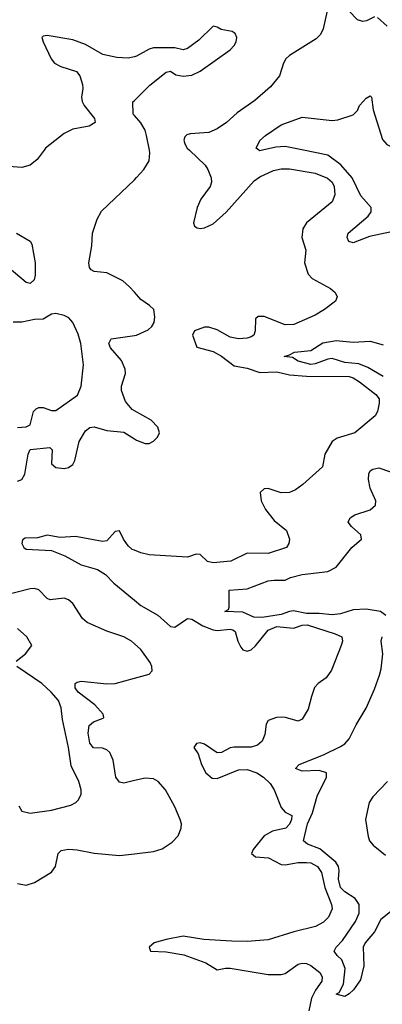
# Model space of a CAD drawing. Header units: inches. Extents: x 1694797 to 1849917, y 907313 to 1017959.
# Tile 805 of 834: x 1819460 to 1821166, y 1005981 to 1010614. Entities that reach past the tile are written whole.
import ezdxf

# ---------------------------------------------------------------- set-up
doc = ezdxf.new("R2010")
doc.units = ezdxf.units.IN
doc.header["$MEASUREMENT"] = 0
for name, color, linetype in [('B8010', 7, 'Continuous'), ('B8011', 7, 'Continuous'), ('B8020', 7, 'Continuous'), ('B8021', 7, 'Continuous')]:
    doc.layers.add(name, color=color, linetype=linetype)

msp = doc.modelspace()

# ---------------------------------------------------------------- linework, layer by layer
at = {"layer": 'B8010', "color": 5}
for points, elevation in [([(1819575, 1010000), (1819542.9, 1009957.1), (1819510, 1009929.9), (1819470, 1009918.1), (1819370, 1009926)], 620), ([(1820000, 1009331.4), (1819977.4, 1009357.4), (1819945.3, 1009385.3), (1819870, 1009422.6), (1819810, 1009428.9), (1819797, 1009437), (1819788.8, 1009448.8), (1819785.9, 1009470), (1819799.4, 1009550), (1819802.4, 1009610), (1819824.4, 1009675.6), (1819845.9, 1009714.1), (1820000, 1009861.6)], 620), ([(1819445, 1009610), (1819510, 1009572.2), (1819517.8, 1009557.8), (1819532.3, 1009470), (1819532.9, 1009412.8), (1819528.9, 1009390), (1819510, 1009372.2), (1819490, 1009378.2), (1819410, 1009444.5)], 620), ([(1819450, 1008695.5), (1819490, 1008698.5), (1819510, 1008708), (1819525, 1008770), (1819537.2, 1008782.8), (1819550, 1008790.1), (1819570, 1008789.5), (1819610, 1008775.8), (1819630, 1008774.9), (1819731.8, 1008848.2), (1819748.9, 1008890), (1819760.3, 1008990), (1819747.8, 1009090), (1819734.7, 1009134.7), (1819710, 1009189.2), (1819691.5, 1009211.5), (1819670, 1009222.7), (1819630, 1009232.3), (1819610, 1009229.2), (1819570, 1009205.1), (1819530, 1009203.6), (1819470, 1009191.1), (1819430, 1009191)], 640), ([(1820000, 1008773.8), (1819990, 1008779.3), (1819957.4, 1008817.4), (1819939, 1008870), (1819939.9, 1008890), (1819957.3, 1008950), (1819956.3, 1008970), (1819939.2, 1009010), (1819887.9, 1009070), (1819879.4, 1009090), (1819890, 1009112.6), (1820000, 1009128.7)], 620), ([(1819450, 1008442.3), (1819469.8, 1008450.2), (1819484.5, 1008475.5), (1819499.9, 1008570), (1819510, 1008592.1), (1819601.8, 1008601.8), (1819613.7, 1008590), (1819610, 1008524.2), (1819630, 1008506.5), (1819670, 1008501.7), (1819690, 1008506.7), (1819710, 1008521.6), (1819720.1, 1008539.9), (1819740.7, 1008630), (1819770, 1008679.6), (1819790, 1008696), (1819810, 1008699), (1819870, 1008681.5), (1819950, 1008673.4), (1820000, 1008642.6)], 620), ([(1820000, 1008117.2), (1819990, 1008121.4), (1819970, 1008137.6), (1819948.1, 1008170), (1819930, 1008208.8), (1819910, 1008205.8), (1819870, 1008162), (1819850, 1008159.2), (1819722.4, 1008182.4), (1819650, 1008177.4), (1819590, 1008188.3), (1819543.6, 1008176.4), (1819486.3, 1008173.7), (1819473.3, 1008166.7), (1819470.8, 1008150), (1819479.8, 1008130), (1819490, 1008122), (1819610, 1008116.4), (1819672, 1008092), (1819750, 1008049.3), (1819827.1, 1008027.1), (1819863.4, 1008003.4), (1819902.9, 1007962.9), (1820000, 1007882.7)], 580), ([(1820000, 1007677.2), (1819986, 1007690), (1819949.6, 1007710), (1819870, 1007736), (1819777.4, 1007777.4), (1819755.9, 1007795.9), (1819710, 1007866.6), (1819690, 1007884.7), (1819670, 1007891.9), (1819604.3, 1007884.3), (1819589.9, 1007889.9), (1819550, 1007932), (1819530, 1007937), (1819510, 1007935.6), (1819393.5, 1007906.5)], 620), ([(1819444, 1007596), (1819487.8, 1007630), (1819518, 1007670), (1819494.5, 1007710), (1819449.5, 1007750)], 640), ([(1819455.5, 1006915.5), (1819470, 1006890.4), (1819510, 1006880.9), (1819610, 1006894.4), (1819701.6, 1006918.4), (1819724.5, 1006930), (1819737.6, 1006942.4), (1819749.6, 1006970), (1819749.7, 1006990), (1819738.9, 1007030), (1819703.2, 1007103.2), (1819690.5, 1007190), (1819661.6, 1007321.6), (1819655.7, 1007375.7), (1819642.8, 1007410), (1819608.9, 1007450), (1819565, 1007490), (1819446.8, 1007570)], 640), ([(1820000, 1007033.7), (1819950, 1007022), (1819930, 1007026.4), (1819912.7, 1007050), (1819900.7, 1007130), (1819885.1, 1007165.1), (1819870, 1007178.9), (1819850, 1007185.8), (1819808, 1007188), (1819789.9, 1007210), (1819782.6, 1007257.4), (1819787.3, 1007292.7), (1819807.8, 1007310), (1819853.1, 1007326.9), (1819856.4, 1007330), (1819853.3, 1007346.7), (1819813.2, 1007390), (1819735, 1007450), (1819721.6, 1007470), (1819720.9, 1007490), (1819730, 1007497.5), (1819750, 1007501.7), (1819870, 1007489), (1819909.9, 1007490.1), (1820000, 1007515.3)], 620), ([(1819450, 1006549.3), (1819490, 1006540.7), (1819530, 1006553.4), (1819610, 1006602.8), (1819628.7, 1006630), (1819642, 1006690), (1819655.4, 1006704.6), (1819689.8, 1006710.2), (1819730, 1006707.9), (1819810, 1006691.3), (1819930, 1006680.8), (1820000, 1006689)], 620)]:
    msp.add_lwpolyline(points, dxfattribs=dict(at, elevation=elevation))
at = {"layer": 'B8011', "color": 5, "elevation": 620}
for points in [[(1820000, 1010440), (1819970, 1010433.3), (1819917.3, 1010437.3), (1819851.2, 1010451.2), (1819770, 1010497.8), (1819710, 1010520.3), (1819590, 1010539.6), (1819570, 1010537.2), (1819564, 1010530), (1819570.6, 1010510), (1819608.5, 1010430), (1819623.8, 1010410), (1819653.5, 1010393.5), (1819727.7, 1010370), (1819743.1, 1010350), (1819755.6, 1010310), (1819756.9, 1010290), (1819750.3, 1010250), (1819754.4, 1010230), (1819764.1, 1010210), (1819811.6, 1010150), (1819814.9, 1010130), (1819786.9, 1010113.1), (1819710, 1010099.5), (1819670, 1010078.4), (1819582.4, 1010010), (1819575, 1010000)], [(1820000, 1010163.7), (1819994.5, 1010170), (1819992.8, 1010227.2), (1820000, 1010234.4)]]:
    msp.add_lwpolyline(points, dxfattribs=at)
at = {"layer": 'B8020', "color": 5}
for points, elevation in [([(1820259.3, 1010000), (1820332.2, 1009930), (1820346.2, 1009910), (1820360.9, 1009870), (1820362, 1009850), (1820356.8, 1009830), (1820312.9, 1009770), (1820295.8, 1009730), (1820278.4, 1009658.4), (1820283.1, 1009643.1), (1820294.7, 1009634.7), (1820310, 1009631.3), (1820330, 1009635.6), (1820370, 1009654.2), (1820431.8, 1009708.2), (1820563.1, 1009856.9), (1820590, 1009875.4), (1820654.6, 1009905.4), (1820690, 1009913.3), (1820730, 1009913.3), (1820850, 1009892.7), (1820908.1, 1009868.1), (1820929.8, 1009850), (1820939.8, 1009830), (1820942.9, 1009790), (1820930, 1009757.6), (1820810, 1009658.7), (1820793, 1009630), (1820788, 1009590), (1820807.3, 1009530), (1820801.1, 1009470), (1820817.6, 1009417.6), (1820836.5, 1009396.5), (1820922.7, 1009350), (1820945.2, 1009330), (1820954, 1009310), (1820946, 1009290), (1820895.1, 1009250), (1820850, 1009223.7), (1820750, 1009180.3), (1820710, 1009178.5), (1820610, 1009217.1), (1820582.5, 1009217.5), (1820570, 1009206), (1820567.9, 1009150), (1820561.7, 1009130), (1820550, 1009121.2), (1820530, 1009115.2), (1820490, 1009112.6), (1820450, 1009120.3), (1820390, 1009154.4), (1820350, 1009167.4), (1820330, 1009166.8), (1820282, 1009150), (1820273.7, 1009130), (1820294.1, 1009074.1), (1820370, 1009052.2), (1820410.2, 1009030.2), (1820470, 1008985.6), (1820530, 1008974.4), (1820590, 1008954.8), (1820670, 1008956.8), (1820730, 1008942.9), (1820810, 1008936.8), (1821010, 1008935.4), (1821030, 1008929), (1821058.8, 1008910), (1821135.8, 1008850), (1821151.6, 1008830), (1821152, 1008810), (1821143.5, 1008770), (1821133, 1008750), (1821036.9, 1008670), (1820954.4, 1008645.6), (1820931.1, 1008630), (1820896.2, 1008570), (1820885.4, 1008510), (1820792.7, 1008427.3), (1820757.6, 1008402.4), (1820730, 1008389.1), (1820690, 1008388.4), (1820630, 1008407.4), (1820610, 1008406.7), (1820591.6, 1008390), (1820596.5, 1008350), (1820617.1, 1008310), (1820658, 1008258), (1820715.4, 1008210), (1820729.7, 1008170), (1820726.3, 1008150), (1820715.1, 1008130), (1820630, 1008102.8), (1820530, 1008103.2), (1820453.3, 1008066.7), (1820370, 1008058), (1820344.3, 1008064.3), (1820310, 1008097.3), (1820290, 1008098.4), (1820250, 1008085.3), (1820070, 1008096.6), (1820030, 1008104.7), (1820000, 1008117.2)], 580), ([(1820000, 1009861.6), (1820010, 1009871.2), (1820044.4, 1009910), (1820069.3, 1009950.7), (1820072.6, 1009987.4), (1820070.3, 1010000)], 620), ([(1820603.2, 1010000), (1820590, 1009996.9), (1820586, 1010000)], 560), ([(1821210, 1009616.5), (1821105.8, 1009594.2), (1821030, 1009565), (1821008.5, 1009570), (1821000.7, 1009590), (1821006.3, 1009610), (1821100.6, 1009690), (1821114.6, 1009710), (1821113.8, 1009730), (1821065.8, 1009785.8), (1821025.4, 1009870), (1820970.8, 1009930.8), (1820910, 1009977.6), (1820796.4, 1010000)], 560), ([(1820000, 1009128.7), (1820009.9, 1009130.1), (1820065.1, 1009154.9), (1820081.4, 1009170), (1820092.9, 1009190), (1820096.8, 1009216.8), (1820091.8, 1009250), (1820071.6, 1009270), (1820030, 1009296.9), (1820000, 1009331.4)], 620), ([(1821170, 1008935.2), (1821098, 1008978), (1821055.3, 1008995.3), (1820990, 1009001.3), (1820930, 1009019.3), (1820910, 1009016.3), (1820850, 1008994.2), (1820830, 1008991.8), (1820770, 1009008.1), (1820744.6, 1009024.6), (1820704, 1009030), (1820730, 1009037.3), (1820752.7, 1009050), (1820830, 1009057.9), (1820887, 1009093), (1820950, 1009105), (1821030, 1009096.8), (1821110, 1009102), (1821170, 1009084)], 560), ([(1820000, 1008642.6), (1820010, 1008636.4), (1820050, 1008619.3), (1820070, 1008619.3), (1820090, 1008630.6), (1820109.4, 1008650), (1820118.4, 1008670), (1820110, 1008697.2), (1820079.5, 1008730), (1820000, 1008773.8)], 620), ([(1821182.5, 1007810), (1821157.2, 1007830), (1821090, 1007840.1), (1821030, 1007836.7), (1820970, 1007818.1), (1820930, 1007813.7), (1820870, 1007820.3), (1820810, 1007820.6), (1820748.3, 1007831.7), (1820730, 1007829.9), (1820690, 1007815.7), (1820601.2, 1007801.2), (1820562.2, 1007802.2), (1820510, 1007826.3), (1820426, 1007830), (1820442, 1007838), (1820446, 1007850), (1820446, 1007930), (1820530, 1007935.3), (1820630, 1007973.1), (1820657.3, 1007977.3), (1820710, 1007976.5), (1820734, 1007990), (1820790, 1008003.1), (1820910, 1008018), (1820950, 1008038.6), (1821023.1, 1008130), (1821067.8, 1008170), (1821065.4, 1008190), (1821021.3, 1008230), (1821006, 1008250), (1821015.1, 1008270), (1821036.5, 1008283.5), (1821110, 1008307.5), (1821133.8, 1008330), (1821136.2, 1008350), (1821109.8, 1008410), (1821100.9, 1008450), (1821102.5, 1008477.5), (1821109.1, 1008490.9), (1821121.1, 1008498.9), (1821150, 1008506), (1821250, 1008470.3)], 560), ([(1820000, 1007882.7), (1820030, 1007858), (1820110, 1007812.7), (1820170, 1007759.1), (1820190, 1007756.2), (1820250, 1007797.1), (1820270, 1007792.7), (1820321.9, 1007761.9), (1820370, 1007743.1), (1820390, 1007739.9), (1820450, 1007746.2), (1820463.6, 1007743.6), (1820474.5, 1007734.5), (1820486.9, 1007690), (1820501.1, 1007661.1), (1820510, 1007649.4), (1820530, 1007642.5), (1820550, 1007648.8), (1820570, 1007667.1), (1820630, 1007741.9), (1820670, 1007758.2), (1820748.6, 1007751.4), (1820790, 1007765.4), (1820813.1, 1007766.9), (1820944.6, 1007724.6), (1820976.2, 1007710), (1820978.4, 1007690), (1820973.6, 1007670), (1820927.2, 1007552.8), (1820902.8, 1007517.2), (1820865.1, 1007490), (1820848.1, 1007471.9), (1820832.6, 1007430), (1820818, 1007370), (1820790, 1007322), (1820770, 1007313.4), (1820710.3, 1007330.3), (1820690, 1007331.6), (1820668.7, 1007330), (1820630, 1007317.1), (1820620.6, 1007299.4), (1820613.2, 1007250), (1820600.7, 1007219.3), (1820579.7, 1007200.3), (1820550, 1007190.1), (1820468.7, 1007191.3), (1820450, 1007187.2), (1820410, 1007165.8), (1820390, 1007163.9), (1820330, 1007204.2), (1820310, 1007211.2), (1820291.9, 1007208.1), (1820279.1, 1007190), (1820299.4, 1007159.4), (1820315.8, 1007110), (1820336.7, 1007070), (1820365.6, 1007045.6), (1820390, 1007044), (1820490, 1007084.4), (1820530, 1007085.3), (1820576.3, 1007070), (1820607.2, 1007050), (1820639.5, 1007019.5), (1820658.3, 1006990), (1820690, 1006907), (1820710, 1006884.5), (1820741.2, 1006870), (1820739.6, 1006850), (1820730, 1006828.7), (1820712.8, 1006810), (1820650, 1006795.4), (1820610, 1006774.3), (1820559.5, 1006710), (1820550.9, 1006690), (1820570, 1006675), (1820631.1, 1006670), (1820690, 1006638.8), (1820710, 1006636.7), (1820770, 1006647.5), (1820810, 1006648.6), (1820830, 1006646.4), (1820861.1, 1006630), (1820880.6, 1006600.6), (1820895.4, 1006530), (1820927.9, 1006450), (1820929.8, 1006430), (1820912.7, 1006390), (1820890, 1006367.5), (1820852.5, 1006347.5), (1820750, 1006321.5), (1820630, 1006284.4), (1820530, 1006276.6), (1820457.9, 1006277.9), (1820326.1, 1006286.1), (1820230, 1006300.6), (1820150, 1006286), (1820092.3, 1006270), (1820069.6, 1006249.6), (1820075.3, 1006230), (1820150, 1006227.9), (1820233.2, 1006213.2), (1820335.4, 1006175.4), (1820390, 1006142.8), (1820428.6, 1006151.4), (1820450, 1006151.4), (1820630, 1006121), (1820690, 1006121.4), (1820710, 1006125.8), (1820770, 1006168.9), (1820790, 1006174.8), (1820810, 1006172.6), (1820830, 1006163.2), (1820872.7, 1006130), (1820883.4, 1006110), (1820882.5, 1006090), (1820852.4, 1006047.6), (1820833.6, 1006010), (1820821.2, 1005950)], 580), ([(1820000, 1007515.3), (1820070, 1007534.9), (1820083.6, 1007550), (1820082.6, 1007570), (1820074.7, 1007590), (1820029.8, 1007650), (1820000, 1007677.2)], 620), ([(1821204.8, 1006415.2), (1821160.1, 1006379.9), (1821130, 1006322.2), (1821086, 1006270), (1821076.5, 1006250), (1821079, 1006161), (1821064.5, 1006095.5), (1821030.5, 1006049.5), (1821010.5, 1006029.5), (1820990, 1006017.2), (1820949, 1006029), (1820964.1, 1006035.9), (1820983.8, 1006076.2), (1820991.5, 1006148.5), (1820976.2, 1006190), (1820953.3, 1006210), (1820940.5, 1006230), (1820949.7, 1006250), (1820978.8, 1006281.2), (1821039.6, 1006370), (1821056.8, 1006410), (1821058, 1006450), (1821039.2, 1006479.2), (1820990, 1006509.3), (1820969.9, 1006530), (1820960.2, 1006570), (1820963.7, 1006610), (1820960.7, 1006630), (1820947.1, 1006650), (1820872.8, 1006712.8), (1820813.8, 1006733.8), (1820795.2, 1006750), (1820813.7, 1006830), (1820838.1, 1006881.9), (1820859.2, 1006960.8), (1820904.1, 1007050), (1820904.2, 1007070), (1820870, 1007081.1), (1820790, 1007078.5), (1820758, 1007090), (1820775.1, 1007110), (1820890, 1007154), (1820970, 1007193.7), (1820990, 1007205.8), (1821010.4, 1007229.7), (1821043.5, 1007296.5), (1821090, 1007373.7), (1821130, 1007463.8), (1821153.7, 1007530), (1821161.2, 1007558.8), (1821168.8, 1007630), (1821161.7, 1007690), (1821166.5, 1007710)], 560), ([(1820000, 1006689), (1820090, 1006699.5), (1820130, 1006711.8), (1820177, 1006743), (1820206.1, 1006773.9), (1820220.5, 1006810), (1820221.1, 1006830), (1820215.6, 1006850), (1820189.8, 1006910), (1820146.5, 1006990), (1820111.9, 1007030), (1820090, 1007041.2), (1820050, 1007045.5), (1820000, 1007033.7)], 620), ([(1821190.9, 1007029.1), (1821122.4, 1006957.6), (1821104.8, 1006930), (1821088.1, 1006850), (1821099.3, 1006770), (1821106.8, 1006750), (1821122.7, 1006730), (1821181.9, 1006681.9)], 560)]:
    msp.add_lwpolyline(points, dxfattribs=dict(at, elevation=elevation))
at = {"layer": 'B8021', "color": 5}
for points, elevation in [([(1821130, 1010628.5), (1821091.6, 1010608.4), (1821074.5, 1010605.5), (1821050, 1010614), (1820970, 1010697)], 580), ([(1820909.8, 1010670.2), (1820888.3, 1010571.7), (1820875.8, 1010544.2), (1820854.7, 1010525.2), (1820730, 1010445.5), (1820712.4, 1010430), (1820701.6, 1010410), (1820682.2, 1010350), (1820640.9, 1010299.1), (1820566.3, 1010233.7), (1820483.8, 1010176.2), (1820432.6, 1010130), (1820390, 1010100.2), (1820350, 1010083.2), (1820262.4, 1010077.6), (1820246.9, 1010073.1), (1820236.8, 1010063.2), (1820232.8, 1010047.2), (1820236.8, 1010030), (1820248.9, 1010010), (1820259.3, 1010000)], 580), ([(1821190, 1010583.6), (1821144.4, 1010624.4)], 580), ([(1820000, 1010234.4), (1820073.2, 1010306.8), (1820150, 1010366.8), (1820170, 1010372), (1820195.6, 1010355.6), (1820230, 1010348.2), (1820270, 1010353.6), (1820310, 1010372.9), (1820450, 1010472.2), (1820470, 1010493.4), (1820478.3, 1010510), (1820481.3, 1010530), (1820473.6, 1010550), (1820459.7, 1010559.7), (1820407.7, 1010567.7), (1820390, 1010579), (1820370, 1010584), (1820302.6, 1010517.4), (1820250, 1010479.5), (1820230, 1010472.3), (1820190, 1010482), (1820090, 1010481.7), (1820070, 1010476.4), (1820010, 1010442.2), (1820000, 1010440)], 620), ([(1820586, 1010000), (1820573.3, 1010010), (1820590, 1010045.3), (1820616.4, 1010070), (1820690, 1010118.9), (1820790, 1010156), (1820930, 1010139.4), (1820956.8, 1010143.2), (1821030, 1010166.4), (1821050, 1010187.3), (1821059.7, 1010210), (1821075.8, 1010230), (1821090, 1010245.3), (1821110, 1010255.8), (1821115.8, 1010250), (1821123.9, 1010190), (1821166.7, 1010050), (1821187.4, 1010027.4), (1821210, 1010016.5), (1821256.7, 1010000)], 560), ([(1820070.3, 1010000), (1820057.4, 1010070), (1820050, 1010094), (1820030, 1010129.8), (1820000, 1010163.7)], 620), ([(1820796.4, 1010000), (1820710, 1010017), (1820665.3, 1010014.7), (1820603.2, 1010000)], 560)]:
    msp.add_lwpolyline(points, dxfattribs=dict(at, elevation=elevation))

doc.saveas('drawing.dxf')
